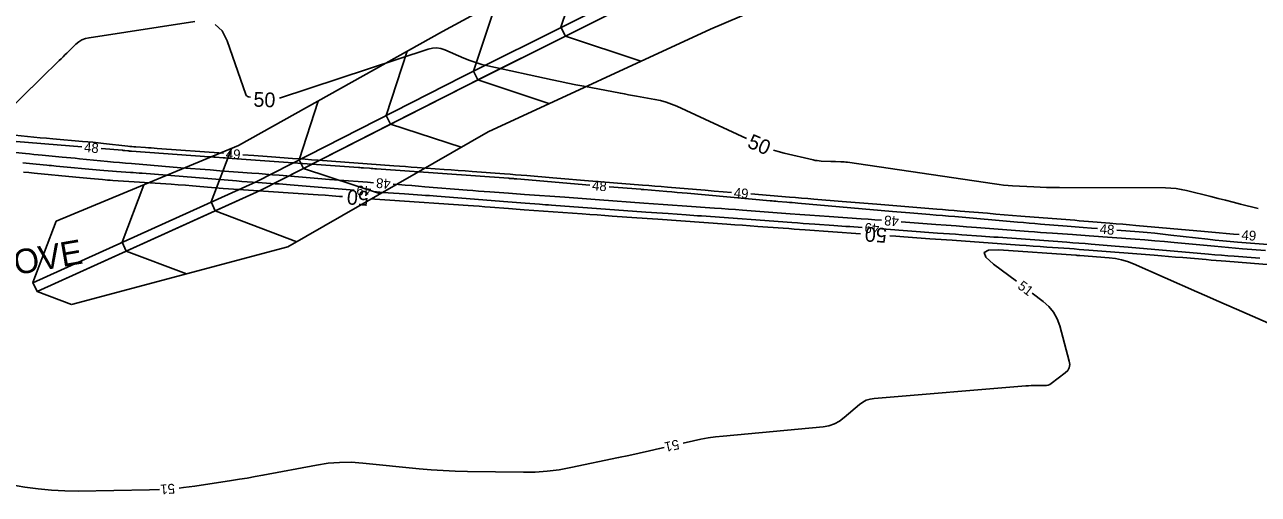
# Model space of a CAD drawing. Extents: x 2384780 to 2405861, y 547869 to 573706.
# Drawn here: x 2393194.6 to 2393446.4, y 553734.3 to 553830.1 of the extents above; entities that cross this region are included whole.
import ezdxf

# ---------------------------------------------------------------- set-up
doc = ezdxf.new("R2010")
doc.units = 0
for name, color, linetype in [('Breaklines', 7, 'Continuous'), ('Old_Level_5', 7, 'Continuous'), ('Old_Level_60', 7, 'Continuous'), ('Old_Level_61', 7, 'Continuous'), ('Prop Lateral Base Ditch Detail CELL', 7, 'Continuous')]:
    doc.layers.add(name, color=color, linetype=linetype)

msp = doc.modelspace()

# ---------------------------------------------------------------- linework, layer by layer
at = {"layer": 'Old_Level_5'}
msp.add_arc((2394828.31077, 550434.91596), 3822, 110.82846389, 118.37122222, dxfattribs=at)
at = {"layer": 'Old_Level_60'}
for points in [[(2393235.13025, 553803.8635), (2393221.5975, 553804.863), (2393221.003, 553804.90675), (2393220.4085, 553804.95025), (2393219.814, 553804.99325), (2393219.2195, 553805.036), (2393217.2775, 553805.17525), (2393216.8615, 553805.207), (2393216.446, 553805.24325), (2393216.03075, 553805.2835), (2393215.616, 553805.328), (2393210.64175, 553805.8875), (2393209.57525, 553806.0035), (2393208.50825, 553806.112), (2393207.4405, 553806.21275), (2393206.372, 553806.306), (2393200.309, 553806.8125), (2393199.01, 553806.92425), (2393197.71175, 553807.042), (2393196.414, 553807.16575), (2393195.11675, 553807.29575), (2393184.73975, 553808.36025)], [(2393206.21675, 553805.179), (2393190.28925, 553806.50975)], [(2393190.664, 553804.22325), (2393194.70425, 553803.819), (2393195.57025, 553803.733), (2393196.436, 553803.6485), (2393197.30225, 553803.5655), (2393198.1685, 553803.4835), (2393202.24975, 553803.1015), (2393203.12425, 553803.01875), (2393203.99875, 553802.935), (2393204.873, 553802.85), (2393205.74725, 553802.76375), (2393211.44975, 553802.19675), (2393212.672, 553802.07825), (2393213.89475, 553801.965), (2393215.11775, 553801.85725), (2393216.3415, 553801.75525), (2393226.41725, 553800.93725), (2393228.4145, 553800.77675), (2393230.412, 553800.6195), (2393232.41, 553800.46575), (2393234.408, 553800.315), (2393240.9355, 553799.82875), (2393242.334, 553799.72325), (2393243.7325, 553799.6155), (2393245.13075, 553799.5055), (2393246.529, 553799.39325), (2393256.80725, 553798.559), (2393258.7415, 553798.4035), (2393260.67625, 553798.25125), (2393262.611, 553798.102), (2393264.546, 553797.95575), (2393265.77675, 553797.86375)], [(2393309.92325, 553797.3975), (2393295.0515, 553798.64875), (2393294.8785, 553798.663), (2393294.7055, 553798.67675), (2393294.5325, 553798.69025), (2393294.3595, 553798.70325), (2393293.794, 553798.74475), (2393293.673, 553798.7535), (2393293.55175, 553798.7625), (2393293.4305, 553798.77125), (2393293.3095, 553798.78), (2393266.389, 553800.70675), (2393266.02575, 553800.73275), (2393265.66225, 553800.759), (2393265.299, 553800.7855), (2393264.9355, 553800.81225), (2393263.7485, 553800.8995), (2393263.49425, 553800.91825), (2393263.24, 553800.93675), (2393262.9855, 553800.95525), (2393262.73125, 553800.9735), (2393236.9345, 553802.8205), (2393236.464, 553802.8545), (2393235.9935, 553802.8885), (2393235.52275, 553802.923), (2393235.05225, 553802.9575), (2393233.5155, 553803.071), (2393233.186, 553803.09525), (2393232.85675, 553803.11925), (2393232.52725, 553803.14325), (2393232.19775, 553803.167), (2393216.341, 553804.303), (2393216.16225, 553804.3165), (2393215.98375, 553804.332), (2393215.80525, 553804.3495), (2393215.627, 553804.3685), (2393215.045, 553804.434), (2393214.92025, 553804.4475), (2393214.7955, 553804.46025), (2393214.6705, 553804.472), (2393214.5455, 553804.483), (2393210.20275, 553804.84575)], [(2393338.823, 553795.88975), (2393337.1235, 553796.02625), (2393335.30925, 553796.17425), (2393333.49525, 553796.324), (2393331.6815, 553796.476), (2393325.75625, 553796.976), (2393324.48675, 553797.08225), (2393323.21675, 553797.1875), (2393321.947, 553797.29125), (2393320.67675, 553797.3935), (2393308.8625, 553798.3395), (2393307.23775, 553798.47025), (2393305.613, 553798.60275), (2393303.9885, 553798.737), (2393302.364, 553798.873), (2393297.058, 553799.31925), (2393295.921, 553799.4135), (2393294.7835, 553799.5045), (2393293.646, 553799.59275), (2393292.508, 553799.67775), (2393285.884, 553800.1645), (2393284.4645, 553800.2685), (2393283.04475, 553800.37175), (2393281.62525, 553800.47425), (2393280.20575, 553800.57625), (2393274.6605, 553800.973), (2393273.47225, 553801.0585), (2393272.284, 553801.1445), (2393271.09575, 553801.231), (2393269.90775, 553801.31825), (2393254.4485, 553802.45675), (2393253.1465, 553802.55225), (2393251.84425, 553802.64725), (2393250.542, 553802.7415), (2393249.24, 553802.835), (2393244.986, 553803.13975), (2393244.0745, 553803.20525), (2393243.163, 553803.27125), (2393242.2515, 553803.33775), (2393241.34, 553803.40475), (2393239.1195, 553803.56875)], [(2393194.1935, 553801.90675), (2393194.86925, 553801.84325), (2393195.545, 553801.7795), (2393196.22075, 553801.7155), (2393196.8965, 553801.6515), (2393199.104, 553801.44175), (2393199.577, 553801.39675), (2393200.05, 553801.352), (2393200.52325, 553801.3075), (2393200.99625, 553801.263), (2393209.88375, 553800.42775), (2393210.74425, 553800.34975), (2393211.605, 553800.27775), (2393212.4665, 553800.21175), (2393213.32825, 553800.15125), (2393216.144, 553799.96375), (2393216.7475, 553799.9225), (2393217.3505, 553799.879), (2393217.9535, 553799.8335), (2393218.5565, 553799.7855), (2393237.7945, 553798.2235), (2393238.88625, 553798.137), (2393239.97825, 553798.05425), (2393241.07075, 553797.97575), (2393242.1635, 553797.901), (2393245.73325, 553797.6635), (2393246.498, 553797.61125), (2393247.26275, 553797.556), (2393248.02725, 553797.49825), (2393248.7915, 553797.4375), (2393261.8135, 553796.38)], [(2393265.8005, 553796.05625), (2393267.702, 553795.902), (2393268.79425, 553795.81525), (2393269.887, 553795.7325), (2393270.98, 553795.65375), (2393272.07325, 553795.57925), (2393275.64475, 553795.34175), (2393276.41, 553795.2895), (2393277.175, 553795.2345), (2393277.94, 553795.1765), (2393278.7045, 553795.11575), (2393293.16325, 553793.9415), (2393294.053, 553793.87025), (2393294.94325, 553793.80175), (2393295.8335, 553793.73525), (2393296.724, 553793.67125), (2393299.633, 553793.46625), (2393300.2565, 553793.42225), (2393300.87975, 553793.37775), (2393301.50325, 553793.33325), (2393302.1265, 553793.28825), (2393321.387, 553791.893), (2393322.51325, 553791.81175), (2393323.6395, 553791.731), (2393324.766, 553791.65075), (2393325.89225, 553791.571), (2393329.572, 553791.31125), (2393330.3605, 553791.2555), (2393331.149, 553791.1995), (2393331.93725, 553791.14275), (2393332.72575, 553791.086), (2393351.14575, 553789.75275), (2393352.32625, 553789.6675), (2393353.507, 553789.58275), (2393354.68775, 553789.49875), (2393355.8685, 553789.415), (2393359.7255, 553789.14275), (2393360.552, 553789.08425), (2393361.3785, 553789.02525), (2393362.205, 553788.966), (2393363.0315, 553788.9065), (2393365.5305, 553788.72575)], [(2393269.7655, 553797.5655), (2393270.8675, 553797.48325), (2393272.222, 553797.381), (2393273.5765, 553797.2765), (2393274.93075, 553797.16975), (2393276.28475, 553797.061), (2393284.8775, 553796.36375), (2393286.04125, 553796.27025), (2393287.20525, 553796.1785), (2393288.36925, 553796.0885), (2393289.5335, 553796.0005), (2393293.33675, 553795.7155), (2393294.15175, 553795.655), (2393294.967, 553795.59575), (2393295.782, 553795.5375), (2393296.5975, 553795.48025), (2393304.824, 553794.9105), (2393306.58675, 553794.787), (2393308.34925, 553794.66075), (2393310.1115, 553794.532), (2393311.87375, 553794.4005), (2393320.98425, 553793.7135), (2393322.9365, 553793.568), (2393324.88925, 553793.42575), (2393326.842, 553793.2865), (2393328.795, 553793.1505), (2393335.40725, 553792.696), (2393336.82425, 553792.59725), (2393338.24075, 553792.496), (2393339.65725, 553792.39225), (2393341.0735, 553792.286), (2393350.82075, 553791.545), (2393352.816, 553791.39525), (2393354.8115, 553791.2495), (2393356.80725, 553791.108), (2393358.80325, 553790.97025), (2393365.32425, 553790.52675), (2393366.7215, 553790.43025), (2393368.1185, 553790.3305), (2393369.49525, 553790.22925)], [(2393413.54225, 553788.51125), (2393412.3335, 553788.60775), (2393410.671, 553788.74075), (2393409.0085, 553788.874), (2393407.34575, 553789.0075), (2393401.91475, 553789.444), (2393400.751, 553789.53875), (2393399.5875, 553789.63525), (2393398.424, 553789.73375), (2393397.261, 553789.83425), (2393384.4215, 553790.95425), (2393383.1585, 553791.0635), (2393381.89525, 553791.17075), (2393380.63175, 553791.27625), (2393379.36825, 553791.38), (2393375.24025, 553791.71575), (2393374.356, 553791.78825), (2393373.4715, 553791.8625), (2393372.58725, 553791.93825), (2393371.70325, 553792.01575), (2393352.3785, 553793.7225), (2393351.81825, 553793.7715), (2393351.25775, 553793.81975), (2393350.6975, 553793.86725), (2393350.137, 553793.91375), (2393348.30575, 553794.06425), (2393347.9135, 553794.097), (2393347.52125, 553794.13025), (2393347.129, 553794.16425), (2393346.73675, 553794.199), (2393329.804, 553795.714), (2393328.76825, 553795.806), (2393327.73225, 553795.89675), (2393326.69625, 553795.98625), (2393325.66025, 553796.07425), (2393320.9435, 553796.472), (2393320.884, 553796.477), (2393320.82475, 553796.482), (2393320.7655, 553796.48675), (2393320.70625, 553796.4915), (2393320.5125, 553796.507), (2393320.471, 553796.5105), (2393320.4295, 553796.51375), (2393320.388, 553796.51725), (2393320.3465, 553796.52075), (2393313.909, 553797.06225)], [(2393442.46675, 553787.29775), (2393441.3525, 553787.38725), (2393439.85925, 553787.50925), (2393438.36625, 553787.635), (2393436.87375, 553787.76475), (2393435.3815, 553787.8985), (2393421.40575, 553789.1695), (2393420.073, 553789.289), (2393418.74, 553789.40475), (2393417.40675, 553789.51675), (2393416.07325, 553789.62525), (2393411.7165, 553789.974), (2393410.783, 553790.0485), (2393409.84925, 553790.12275), (2393408.9155, 553790.197), (2393407.982, 553790.27075), (2393397.921, 553791.06575), (2393396.2135, 553791.202), (2393394.5065, 553791.34075), (2393392.79925, 553791.482), (2393391.0925, 553791.62575), (2393385.51725, 553792.09975), (2393384.3225, 553792.20075), (2393383.12775, 553792.29975), (2393381.93275, 553792.39725), (2393380.7375, 553792.493), (2393368.48575, 553793.4665), (2393366.7175, 553793.60825), (2393364.9495, 553793.75225), (2393363.1815, 553793.89825), (2393361.414, 553794.04675), (2393355.63975, 553794.53575), (2393354.4025, 553794.6395), (2393353.165, 553794.74225), (2393351.9275, 553794.84325), (2393350.68975, 553794.94275), (2393342.8105, 553795.5715)], [(2393369.52025, 553788.437), (2393380.9225, 553787.61225), (2393382.1515, 553787.5235), (2393383.38075, 553787.4355), (2393384.60975, 553787.34775), (2393385.839, 553787.26075), (2393389.85425, 553786.977), (2393390.71475, 553786.916), (2393391.575, 553786.85475), (2393392.4355, 553786.793), (2393393.29575, 553786.731), (2393407.286, 553785.7195), (2393408.52975, 553785.62875), (2393409.7735, 553785.53575), (2393411.01675, 553785.441), (2393412.26, 553785.34425), (2393416.32125, 553785.02475), (2393417.1915, 553784.9555), (2393418.0615, 553784.88425), (2393418.93125, 553784.811), (2393419.801, 553784.736), (2393436.2195, 553783.3015), (2393437.5375, 553783.188), (2393438.856, 553783.0775), (2393440.17475, 553782.97), (2393441.49375, 553782.8655), (2393445.80275, 553782.52975), (2393446.72625, 553782.4565)], [(2393373.48375, 553789.92375), (2393380.58675, 553789.37725), (2393382.66, 553789.2175), (2393384.73325, 553789.058), (2393386.8065, 553788.8985), (2393388.87975, 553788.739), (2393399.483, 553787.923), (2393400.71475, 553787.83), (2393401.947, 553787.7405), (2393403.17925, 553787.6545), (2393404.41175, 553787.57225), (2393408.43875, 553787.30925), (2393409.30175, 553787.25175), (2393410.16425, 553787.192), (2393411.02675, 553787.12975), (2393411.88925, 553787.0655), (2393421.2375, 553786.35525), (2393423.24025, 553786.1985), (2393425.24225, 553786.0325), (2393427.2435, 553785.8575), (2393429.244, 553785.6735), (2393437.423, 553784.90225), (2393438.85525, 553784.76975), (2393440.28775, 553784.64225), (2393441.721, 553784.52), (2393443.1545, 553784.40275), (2393447.83825, 553784.0285)], [(2393449.23825, 553785.2035), (2393442.1585, 553785.75325), (2393440.642, 553785.87775), (2393439.127, 553786.0165), (2393437.613, 553786.169), (2393436.10075, 553786.3355), (2393428.5415, 553787.20225), (2393426.921, 553787.381), (2393425.299, 553787.5455), (2393423.67575, 553787.69625), (2393422.05125, 553787.83275), (2393417.52975, 553788.19325)], [(2393397.019, 553777.7635), (2393392.344, 553781.289), (2393390.783, 553782.698), (2393390.44325, 553783.6495), (2393391.3245, 553784.1435), (2393393.42675, 553784.1805), (2393409.1295, 553783.071), (2393409.209, 553783.0655), (2393409.2885, 553783.05975), (2393409.368, 553783.054), (2393409.4475, 553783.04825), (2393409.70725, 553783.0295), (2393409.763, 553783.0255), (2393409.81875, 553783.02125), (2393409.87425, 553783.01725), (2393409.93, 553783.01275), (2393415.941, 553782.54025), (2393417.216, 553782.38675), (2393418.465, 553782.12925), (2393419.68775, 553781.76775), (2393420.88475, 553781.302), (2393433.87125, 553775.622), (2393435.88025, 553774.7435), (2393437.889, 553773.86475), (2393439.898, 553772.98625), (2393441.90675, 553772.1075), (2393448.469, 553769.2375)], [(2393328.98425, 553744.74125), (2393331.11675, 553745.22775), (2393332.60875, 553745.54275), (2393334.109, 553745.8085), (2393335.61675, 553746.02525), (2393337.13275, 553746.193), (2393357.53175, 553748.113), (2393358.729, 553748.31575), (2393359.85275, 553748.69175), (2393360.9025, 553749.24075), (2393361.87875, 553749.96275), (2393364.94775, 553752.60475), (2393365.63125, 553753.109), (2393366.3665, 553753.4895), (2393367.1535, 553753.746), (2393367.9925, 553753.87875), (2393398.94925, 553756.4145), (2393399.47475, 553756.45175), (2393400.001, 553756.478), (2393400.52725, 553756.49275), (2393401.05425, 553756.496), (2393402.77625, 553756.489), (2393403.136, 553756.51525), (2393403.4775, 553756.59725), (2393403.8005, 553756.73475), (2393404.105, 553756.928), (2393406.978, 553759.0785), (2393407.4915, 553759.57425), (2393407.8005, 553760.14075), (2393407.9055, 553760.77725), (2393407.80575, 553761.484), (2393405.85575, 553768.65625), (2393405.33125, 553770.121), (2393404.593, 553771.441), (2393403.64175, 553772.61675), (2393402.47675, 553773.648), (2393400.21275, 553775.35525)], [(2393226.09925, 553735.59125), (2393226.9955, 553735.6815), (2393229.293, 553735.99), (2393236.788, 553737.12425), (2393238.39275, 553737.37475), (2393239.995, 553737.63975), (2393241.59475, 553737.9195), (2393243.19225, 553738.21375), (2393254.13925, 553740.28275), (2393256.4885, 553740.64075), (2393258.8455, 553740.8285), (2393261.20975, 553740.846), (2393263.5815, 553740.693), (2393275.0745, 553739.5405), (2393277.53875, 553739.32), (2393280.006, 553739.1525), (2393282.4765, 553739.03775), (2393284.94975, 553738.976), (2393296.36425, 553738.8135), (2393298.80375, 553738.846), (2393301.23, 553739.01325), (2393303.6435, 553739.31525), (2393306.04375, 553739.75225), (2393315.813, 553741.81), (2393317.9055, 553742.25525), (2393319.99625, 553742.70925), (2393322.08475, 553743.172), (2393324.1715, 553743.6435), (2393325.0845, 553743.85175)], [(2393182.0305, 553737.9465), (2393194.60925, 553735.8035), (2393197.3095, 553735.40725), (2393200.01925, 553735.13725), (2393202.73875, 553734.9935), (2393205.46775, 553734.97575), (2393220.064, 553735.2185), (2393222.11175, 553735.28675)]]:
    msp.add_lwpolyline(points, dxfattribs=at)
at = {"layer": 'Old_Level_61'}
for points in [[(2393229.327, 553830.77025), (2393207.70725, 553827.44925), (2393206.95625, 553827.276), (2393206.25875, 553826.99525), (2393205.615, 553826.60675), (2393205.02475, 553826.111), (2393203.1845, 553824.31525), (2393202.79, 553823.9305), (2393202.39575, 553823.54575), (2393202.0015, 553823.161), (2393201.607, 553822.77625), (2393190.3505, 553811.79325)], [(2393240.6915, 553815.3345), (2393240.225, 553815.41775), (2393240.0475, 553815.47125), (2393239.90225, 553815.56225), (2393239.78925, 553815.6915), (2393239.7085, 553815.85825), (2393235.8855, 553826.82575), (2393234.86125, 553828.83475), (2393233.42675, 553830.162)], [(2393341.93775, 553806.876), (2393327.70225, 553813.4585), (2393326.61825, 553813.91825), (2393325.5115, 553814.30525), (2393324.38225, 553814.61975), (2393323.23, 553814.8615), (2393319.42875, 553815.533), (2393318.6145, 553815.67825), (2393317.80075, 553815.826), (2393316.9875, 553815.9765), (2393316.1745, 553816.1295), (2393308.676, 553817.554), (2393307.07, 553817.86425), (2393305.46625, 553818.1845), (2393303.8645, 553818.51475), (2393302.26475, 553818.855), (2393289.14475, 553821.68825), (2393287.88725, 553821.992), (2393286.64925, 553822.3565), (2393285.4305, 553822.7815), (2393284.2315, 553823.26725), (2393280.346, 553824.952), (2393279.50975, 553825.2325), (2393278.666, 553825.35175), (2393277.815, 553825.31), (2393276.95675, 553825.10675), (2393246.58, 553815.11025)], [(2393446.3325, 553792.6255), (2393442.7545, 553793.51925), (2393441.23775, 553793.898), (2393439.72125, 553794.27675), (2393438.2045, 553794.6555), (2393436.688, 553795.0345), (2393431.7335, 553796.27175), (2393430.66775, 553796.50425), (2393429.594, 553796.671), (2393428.512, 553796.77225), (2393427.42175, 553796.80825), (2393405.81225, 553796.86775), (2393404.493, 553796.87975), (2393403.17425, 553796.90875), (2393401.856, 553796.9545), (2393400.53825, 553797.017), (2393396.2345, 553797.24875), (2393395.31325, 553797.309), (2393394.39425, 553797.3905), (2393393.47725, 553797.49325), (2393392.5625, 553797.61725), (2393362.54, 553802.03525), (2393362.203, 553802.08), (2393361.865, 553802.11525), (2393361.52625, 553802.14125), (2393361.1865, 553802.15775), (2393360.07525, 553802.196), (2393359.83725, 553802.20425), (2393359.59925, 553802.2125), (2393359.361, 553802.22075), (2393359.123, 553802.229), (2393357.16, 553802.29675), (2393356.7405, 553802.3215), (2393356.324, 553802.3665), (2393355.91, 553802.432), (2393355.49875, 553802.51775), (2393349.6345, 553803.89075), (2393348.3885, 553804.216), (2393347.44825, 553804.513)], [(2393194.35925, 553800.03075), (2393195.43475, 553799.929), (2393196.51, 553799.827), (2393204.978, 553799.0225), (2393205.7315, 553798.951), (2393206.48475, 553798.87975), (2393207.23825, 553798.80875), (2393207.9915, 553798.73775), (2393210.45275, 553798.5065), (2393210.98025, 553798.45875), (2393211.508, 553798.4145), (2393212.036, 553798.374), (2393212.5645, 553798.337), (2393224.451, 553797.5455), (2393225.92, 553797.445), (2393227.38875, 553797.33925), (2393228.857, 553797.228), (2393230.325, 553797.1115), (2393235.1195, 553796.72225), (2393236.147, 553796.64075), (2393237.175, 553796.563), (2393238.203, 553796.489), (2393239.23125, 553796.41875), (2393254.44775, 553795.4065), (2393255.90675, 553795.30675), (2393257.36525, 553795.20175), (2393258.8235, 553795.09125), (2393259.47025, 553795.04)], [(2393265.45075, 553794.5565), (2393266.0635, 553794.508), (2393267.08425, 553794.43075), (2393268.10525, 553794.35725), (2393269.1265, 553794.28725), (2393285.06675, 553793.228), (2393286.205, 553793.15025), (2393287.3425, 553793.06825), (2393288.48, 553792.98225), (2393289.617, 553792.892), (2393293.33125, 553792.59025), (2393294.127, 553792.52675), (2393294.92325, 553792.46525), (2393295.7195, 553792.40575), (2393296.51575, 553792.34875), (2393308.399, 553791.51125), (2393309.9305, 553791.403), (2393311.46175, 553791.29375), (2393312.99275, 553791.184), (2393314.524, 553791.0735), (2393319.5255, 553790.71125), (2393320.59725, 553790.63375), (2393321.66925, 553790.557), (2393322.741, 553790.4805), (2393323.813, 553790.40475), (2393337.917, 553789.40975), (2393339.5015, 553789.29775), (2393341.086, 553789.18475), (2393342.6705, 553789.07125), (2393344.255, 553788.957), (2393349.4305, 553788.58225), (2393350.5395, 553788.50225), (2393351.64875, 553788.42275), (2393352.75775, 553788.34375), (2393353.867, 553788.265), (2393365.19825, 553787.465)], [(2393371.18325, 553787.0405), (2393372.37625, 553786.955), (2393374.00775, 553786.8375), (2393379.33775, 553786.452), (2393380.47975, 553786.3695), (2393381.622, 553786.2875), (2393382.764, 553786.20625), (2393383.90625, 553786.12525), (2393397.62225, 553785.15625), (2393399.027, 553785.0565), (2393400.43175, 553784.9565), (2393401.8365, 553784.85575), (2393403.24125, 553784.7545), (2393407.82975, 553784.42275), (2393408.81275, 553784.351), (2393409.796, 553784.2775), (2393410.779, 553784.2025), (2393411.76175, 553784.126), (2393425.14675, 553783.0735), (2393426.60225, 553782.9575), (2393428.0575, 553782.8385), (2393429.5125, 553782.716), (2393430.96725, 553782.5905), (2393435.71875, 553782.17525), (2393436.73725, 553782.0875), (2393437.75575, 553782.00225), (2393438.77425, 553781.91925), (2393439.79325, 553781.8385), (2393456.54575, 553780.5325)]]:
    msp.add_lwpolyline(points, dxfattribs=at)
at = {"layer": 'Prop Lateral Base Ditch Detail CELL'}
for points in [[(2393200.99192, 553790.02656), (2393238.19561, 553805.43401), (2393279.8466, 553828.70655), (2393323.91391, 553852.57709), (2393366.54347, 553874.35425), (2393412.62296, 553893.76318), (2393457.51985, 553910.30398), (2393503.75233, 553929.36017), (2393548.50183, 553946.22605), (2393595.48466, 553963.33203), (2393641.13581, 553977.68056), (2393688.89482, 553992.52278), (2393734.63891, 554006.3443), (2393782.76802, 554019.93787), (2393828.91183, 554032.25854), (2393877.32266, 554044.7951), (2393923.75753, 554055.8011), (2393972.31669, 554067.71958), (2394018.72719, 554078.77665), (2394067.55317, 554089.54837), (2394114.21374, 554099.57452), (2394163.13247, 554109.94966), (2394210.20873, 554118.04215), (2394235.39725, 554122.86625)], [(2393196.21579, 553777.454), (2393241.78933, 553798.07457), (2393284.02781, 553819.54234), (2393328.77504, 553841.92266), (2393371.7592, 553862.08267), (2393417.77924, 553881.63149), (2393462.19292, 553898.45735), (2393508.67676, 553916.87632), (2393553.2797, 553933.11552), (2393600.43441, 553949.74984), (2393645.79137, 553963.78787), (2393693.58724, 553978.52011), (2393739.12654, 553991.68899), (2393787.29137, 554005.16591), (2393833.15631, 554016.9812), (2393881.58936, 554029.43779), (2393927.62346, 554040.32463), (2393976.18456, 554052.23535), (2394022.24377, 554062.94962), (2394071.05348, 554073.79455), (2394117.30087, 554083.73048), (2394166.25288, 554093.93482), (2394212.88307, 554102.10599), (2394313.54857, 554117.8067)], [(2393197.09338, 553775.65682), (2393242.66692, 553796.2774), (2393284.85799, 553817.72278), (2393329.60522, 553840.1031), (2393372.54152, 553860.24202), (2393418.56156, 553879.79085), (2393462.92681, 553896.59687), (2393509.41065, 553915.01584), (2393553.9645, 553931.23641), (2393601.11921, 553947.87073), (2393646.42686, 553961.89151), (2393694.22272, 553976.62375), (2393739.71213, 553989.77664), (2393787.87696, 554003.25356), (2393833.69168, 554015.05419), (2393882.12474, 554027.51078), (2393928.10815, 554038.38425), (2393976.66925, 554050.29497), (2394022.67757, 554060.99723), (2394071.48728, 554071.84217), (2394117.68337, 554081.76739), (2394166.63537, 554091.97174), (2394213.21407, 554100.13357), (2394319.2218, 554116.6676)], [(2394204.72114, 554082.01161), (2394169.87589, 554075.3405), (2394120.94568, 554065.02425), (2394075.16783, 554055.27713), (2394026.35812, 554044.43219), (2393980.81848, 554033.68436), (2393932.28307, 554021.6708), (2393886.70436, 554011.02713), (2393838.11765, 553999.12359), (2393792.70101, 553987.4996), (2393744.51041, 553974.10683), (2393699.38858, 553961.20829), (2393651.57397, 553946.53199), (2393606.53909, 553932.99853), (2393559.11251, 553917.11022), (2393515.04475, 553900.7329), (2393467.69529, 553884.50837), (2393424.09452, 553866.77288), (2393377.88986, 553847.65846), (2393334.58216, 553829.19484), (2393289.16747, 553808.27745), (2393248.29138, 553784.7593), (2393204.11981, 553773.00809)], [(2393320.34485, 553822.63733), (2393304.94412, 553827.76885), (2393304.94412, 553827.76885), (2393304.94412, 553827.76885), (2393304.04533, 553829.5659), (2393309.02545, 553844.51226)], [(2393322.80303, 553836.70099), (2393304.94412, 553827.76885), (2393287.08521, 553818.83672), (2393284.85799, 553817.72278), (2393269.27738, 553809.80328), (2393251.47682, 553800.7554), (2393242.66692, 553796.2774), (2393233.47832, 553792.11985), (2393215.28585, 553783.88834), (2393197.09338, 553775.65682)], [(2393301.59583, 553814.00178), (2393287.08521, 553818.83672), (2393287.08521, 553818.83672), (2393287.08521, 553818.83672), (2393286.18641, 553820.63377), (2393290.86496, 553834.67502)], [(2393283.66642, 553805.1124), (2393269.27738, 553809.80328), (2393269.27738, 553809.80328), (2393269.27738, 553809.80328), (2393268.36693, 553811.59446), (2393272.63122, 553824.67495)], [(2393267.19021, 553795.63279), (2393251.47682, 553800.7554), (2393251.47682, 553800.7554), (2393251.47682, 553800.7554), (2393250.56638, 553802.54658), (2393254.47263, 553814.52881)], [(2393250.15685, 553785.8326), (2393233.47832, 553792.11985), (2393233.47832, 553792.11985), (2393233.47832, 553792.11985), (2393232.65003, 553793.95046), (2393236.75386, 553804.83692)], [(2393227.58703, 553779.25121), (2393215.28585, 553783.88834), (2393215.28585, 553783.88834), (2393215.28585, 553783.88834), (2393214.45756, 553785.71895), (2393218.87289, 553797.43174)], [(2393204.11981, 553773.00809), (2393197.09338, 553775.65682), (2393197.09338, 553775.65682), (2393197.09338, 553775.65682), (2393196.26509, 553777.48744), (2393200.99192, 553790.02656)]]:
    msp.add_lwpolyline(points, dxfattribs=at)

# ---------------------------------------------------------------- texts
at = {"layer": 'Breaklines'}
msp.add_text('REMOVE', height=5, rotation=9.7833389, dxfattribs=at).set_placement((2393178.12175, 553776.5115))
at = {"layer": 'Old_Level_60'}
for s, rotation, p in [('48', 355.2236778, (2393206.628, 553804.141)), ('49', 355.7757444, (2393235.575, 553802.828)), ('48', 175.7250611, (2393269.34525, 553798.59975)), ('48', 355.1913194, (2393310.33375, 553796.3595)), ('49', 175.3572583, (2393265.36325, 553797.095)), ('49', 355.4364, (2393339.26175, 553794.8515)), ('48', 175.6224806, (2393373.06525, 553790.9595)), ('49', 175.862525, (2393369.074, 553789.472)), ('48', 355.4411333, (2393413.9575, 553787.475)), ('49', 355.4088389, (2393442.90475, 553786.2595)), ('51', 322.9799444, (2393397.10875, 553776.4435)), ('51', 192.8509194, (2393327.91725, 553745.52375)), ('51', 184.3699167, (2393225.162, 553736.4945))]:
    msp.add_text(s, height=2, rotation=rotation, dxfattribs=at).set_placement(p)
at = {"layer": 'Old_Level_61'}
for rotation, p in [(357.8173611, (2393241.2275, 553813.399)), (336.7895722, (2393341.89875, 553805.16925)), (175.3786056, (2393264.9355, 553796.1035)), (175.9434944, (2393370.653, 553788.58275))]:
    msp.add_text('50', height=3, rotation=rotation, dxfattribs=at).set_placement(p)

doc.saveas('drawing.dxf')
